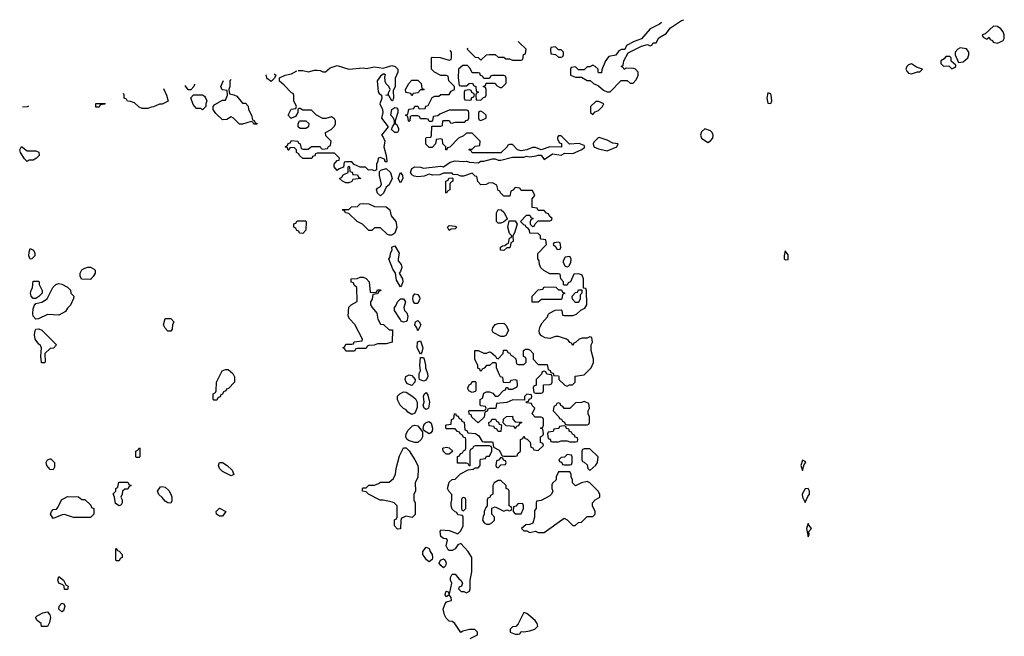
# Model space of a CAD drawing. Header units: inches. Extents: x 2601682 to 2755810, y 449311 to 584050.
# Tile 409 of 505: x 2672677 to 2679536, y 540800 to 545096. Entities that reach past the tile are written whole.
import ezdxf

# ---------------------------------------------------------------- set-up
doc = ezdxf.new("R2010")
doc.units = ezdxf.units.IN
doc.header["$MEASUREMENT"] = 0
doc.layers.add('C6574', color=7, linetype='Continuous')

msp = doc.modelspace()

# ---------------------------------------------------------------- linework, layer by layer
at = {"layer": 'C6574', "color": 2, "elevation": 10}
for points in [[(2677147.2, 545075), (2677134.9, 545065.1), (2677068.2, 545031.8), (2677010, 544962), (2676956.9, 544943.1), (2676904.7, 544915.3), (2676892, 544888), (2676870, 544888), (2676850, 544878), (2676831, 544849), (2676782, 544838), (2676758, 544810), (2676732.7, 544747.3), (2676730, 544726), (2676710, 544726), (2676706, 544730), (2676706, 544750), (2676686, 544770), (2676670, 544778), (2676650, 544766), (2676630, 544766), (2676610, 544746), (2676570, 544746), (2676550, 544766), (2676518, 544762), (2676514, 544750), (2676514, 544710), (2676550, 544694), (2676590, 544694), (2676630, 544672), (2676651.6, 544671.6), (2676674, 544650), (2676710, 544634), (2676743.6, 544603.6), (2676770, 544594), (2676790, 544594), (2676868.4, 544671.6), (2676910, 544672), (2676930, 544654), (2676950, 544654), (2676970, 544674), (2676978, 544690), (2676986, 544710), (2676986, 544730), (2676966, 544750), (2676954.6, 544754.6), (2676902, 544758), (2676888.4, 544748.4), (2676882, 544762), (2676868, 544770), (2676882, 544778), (2676886, 544810), (2676916.4, 544863.6), (2677009, 544911), (2677050, 544922), (2677070, 544914), (2677082, 544918), (2677090, 544934), (2677110, 544934), (2677128.7, 544970), (2677180.4, 544999.6), (2677210, 545038), (2677288, 545090), (2677302.7, 545095.5)], [(2675796.2, 544896.6), (2675794, 544890), (2675850, 544834), (2675871.6, 544831.6), (2675890, 544814), (2675928.7, 544851.3), (2675950, 544854), (2675990, 544854), (2676010, 544834), (2676050, 544834), (2676063.6, 544823.6), (2676090, 544822), (2676110, 544814), (2676170, 544814), (2676182, 544818), (2676187.3, 544852.7), (2676202, 544858), (2676206, 544890), (2676156.4, 544936.4), (2676150.3, 544943.3)], [(2675816.4, 540783.6), (2675866, 540810), (2675866, 540830), (2675847.3, 540847.3), (2675810, 540848), (2675763.6, 540836.4), (2675750, 540826), (2675709, 540890), (2675690, 540902.7), (2675670, 540905.1), (2675647.2, 540927.2), (2675636.3, 540950), (2675627.8, 540990), (2675638.6, 541021.4), (2675650, 541039.1), (2675686, 541050), (2675682, 541070), (2675670, 541088), (2675650, 541075.3), (2675641.2, 541090), (2675645.2, 541110), (2675650, 541114), (2675662, 541110), (2675670, 541094), (2675674.6, 541105.4), (2675688.7, 541170), (2675678, 541190), (2675678, 541210), (2675690, 541234), (2675710, 541234), (2675738, 541198), (2675751.3, 541190), (2675762, 541170), (2675754, 541150), (2675738, 541142), (2675734, 541130), (2675752.7, 541112.7), (2675771.6, 541111.6), (2675790, 541102), (2675810, 541114), (2675815.3, 541130), (2675815.3, 541190), (2675826, 541250), (2675828, 541350), (2675802, 541390), (2675750, 541446), (2675730, 541438), (2675710.8, 541409.2), (2675690, 541398), (2675670, 541398), (2675663.1, 541403.1), (2675648, 541430), (2675658, 541470), (2675650, 541478), (2675630, 541482), (2675610, 541495.3), (2675606.6, 541530), (2675610, 541542), (2675670, 541538), (2675730, 541514), (2675750, 541534), (2675766, 541570), (2675766, 541630), (2675762, 541642), (2675730, 541646), (2675722, 541662), (2675710, 541666), (2675690, 541686), (2675682, 541710), (2675682, 541730), (2675688.7, 541750), (2675688, 541788), (2675666, 541810), (2675658, 541830), (2675670, 541874), (2675690, 541892), (2675710, 541894), (2675747.3, 541932.7), (2675800.4, 541959.6), (2675836.4, 541963.6), (2675850, 541974), (2675870, 541974), (2675886, 541990), (2675886, 542030), (2675890, 542034), (2675922, 542038), (2675930, 542054), (2675950, 542054), (2675966, 542090), (2675966, 542110), (2675962, 542122), (2675950, 542126), (2675850, 542126), (2675838, 542122), (2675832, 542108), (2675818, 542102), (2675814, 542090), (2675812.7, 541987.3), (2675807.3, 541987.3), (2675802, 542002), (2675790, 542006), (2675727.3, 542007.3), (2675727.3, 542052.7), (2675742, 542058), (2675747.3, 542072.7), (2675762, 542078), (2675768, 542092), (2675782, 542098), (2675786, 542110), (2675786, 542170), (2675782, 542182), (2675770, 542186), (2675762, 542202), (2675746, 542210), (2675742, 542222), (2675727.3, 542227.3), (2675710, 542246), (2675650, 542246), (2675646, 542250), (2675646, 542270), (2675650, 542274), (2675682, 542278), (2675686, 542310), (2675702, 542318), (2675706, 542350), (2675712.7, 542352.7), (2675718, 542338), (2675732.7, 542332.7), (2675738, 542318), (2675752.7, 542312.7), (2675758, 542298), (2675772.7, 542292.7), (2675778, 542238), (2675792.7, 542232.7), (2675798, 542218), (2675852.7, 542212.7), (2675876.9, 542196.9), (2675898, 542158), (2675910, 542154), (2675970, 542154), (2675974, 542150), (2675978, 542118), (2676016.9, 542096.9), (2676038, 542058), (2676050, 542054), (2676130, 542054), (2676142, 542058), (2676147.3, 542072.7), (2676166, 542090), (2676166, 542170), (2676182, 542178), (2676190, 542194), (2676198, 542178), (2676212.7, 542172.7), (2676232.7, 542152.7), (2676238, 542118), (2676252.7, 542112.7), (2676258, 542098), (2676290, 542094), (2676326, 542130), (2676322, 542142), (2676306, 542150), (2676306, 542190), (2676322, 542198), (2676326, 542210), (2676322, 542242), (2676306, 542250), (2676322, 542258), (2676326, 542270), (2676326, 542310), (2676322, 542322), (2676310, 542326), (2676267.3, 542327.3), (2676248, 542350), (2676266, 542390), (2676247.3, 542407.3), (2676242, 542422), (2676210, 542426), (2676206, 542430), (2676206, 542434), (2676222, 542438), (2676227.3, 542452.7), (2676242, 542458), (2676246, 542470), (2676242, 542482), (2676210, 542486), (2676194, 542470), (2676194, 542446), (2676112.7, 542447.3), (2676070, 542428), (2675998, 542422), (2675994, 542390), (2675990, 542386), (2675950, 542386), (2675938, 542382), (2675932.7, 542367.3), (2675918, 542362), (2675912.7, 542327.3), (2675870, 542286), (2675827.3, 542327.3), (2675822, 542342), (2675807.3, 542347.3), (2675806, 542370), (2675810, 542374), (2675910, 542374), (2675922, 542378), (2675926, 542390), (2675922, 542402), (2675890, 542406), (2675886, 542410), (2675886, 542450), (2675902, 542458), (2675910, 542494), (2675930, 542502), (2675950, 542502), (2675972.7, 542492.7), (2675990, 542474), (2676010, 542474), (2676047.3, 542512.7), (2676062, 542518), (2676067.3, 542532.7), (2676072.7, 542532.7), (2676082, 542522), (2676110, 542522), (2676142, 542538), (2676146, 542550), (2676142, 542582), (2676130, 542586), (2676098, 542582), (2676090, 542566), (2676047.3, 542567.3), (2676042, 542602), (2676027.3, 542607.3), (2676020.4, 542620.4), (2675998, 542670), (2675998, 542698), (2675990, 542706), (2675970, 542706), (2675950, 542686), (2675930, 542686), (2675912.7, 542667.3), (2675898, 542662), (2675892.7, 542647.3), (2675887.3, 542647.3), (2675882, 542662), (2675868.4, 542668.4), (2675868, 542690), (2675848.4, 542728.4), (2675848.7, 542791.3), (2675871.6, 542791.6), (2675910, 542772), (2675930, 542772), (2675950, 542782), (2675959.6, 542779.6), (2675992.7, 542752.7), (2675998, 542738), (2676010, 542734), (2676046, 542770), (2676047.3, 542792.7), (2676070, 542794), (2676078, 542778), (2676092.7, 542772.7), (2676098, 542758), (2676112.7, 542752.7), (2676132.7, 542732.7), (2676138, 542698), (2676150, 542694), (2676190, 542694), (2676206, 542710), (2676206, 542730), (2676202, 542742), (2676186, 542750), (2676186, 542790), (2676200.4, 542799.6), (2676219.6, 542799.6), (2676232.7, 542792.7), (2676254, 542770), (2676254, 542730), (2676290, 542694), (2676352.7, 542692.7), (2676358, 542658), (2676372.7, 542652.7), (2676378, 542638), (2676392.7, 542632.7), (2676398, 542618), (2676430, 542614), (2676434, 542610), (2676434, 542590), (2676474, 542550), (2676490, 542542), (2676508.4, 542551.6), (2676527.3, 542552.7), (2676546, 542570), (2676547.3, 542612.7), (2676610, 542622), (2676658, 542670), (2676673.6, 542706.4), (2676674, 542730), (2676659, 542790), (2676658, 542830), (2676668, 542850), (2676662, 542882), (2676650, 542886), (2676630, 542878), (2676596.4, 542876.4), (2676574, 542870), (2676550, 542846), (2676538, 542842), (2676530, 542826), (2676522, 542842), (2676510, 542846), (2676500.4, 542860.4), (2676486, 542870), (2676430, 542888), (2676410, 542888), (2676370, 542874), (2676339, 542879), (2676312.7, 542892.7), (2676299, 542910), (2676296, 542930), (2676302, 542958), (2676316, 542984), (2676353.6, 543026.4), (2676358, 543042), (2676368.4, 543051.6), (2676408.4, 543071.6), (2676450, 543074), (2676454, 543070), (2676458, 543038), (2676470, 543034), (2676530, 543034), (2676556.4, 543043.6), (2676587.3, 543072.7), (2676614.6, 543085.4), (2676628, 543110), (2676626, 543210), (2676622, 543222), (2676606, 543226), (2676606, 543290), (2676595.3, 543315.3), (2676590, 543318), (2676570, 543326), (2676538, 543322), (2676514, 543270), (2676498, 543262), (2676490, 543246), (2676470, 543246), (2676466, 543250), (2676466, 543270), (2676446, 543290), (2676442, 543322), (2676430, 543326), (2676370, 543326), (2676328.4, 543348.4), (2676307.3, 543367.3), (2676298, 543390), (2676296.4, 543416.4), (2676286, 543430), (2676287.3, 543467.3), (2676346, 543530), (2676342, 543562), (2676310, 543566), (2676306, 543570), (2676306, 543590), (2676290, 543606), (2676230, 543608), (2676228, 543630), (2676220.4, 543640.4), (2676206, 543650), (2676202, 543662), (2676190, 543666), (2676166, 543690), (2676207.3, 543732.7), (2676230, 543734), (2676238, 543718), (2676254, 543710), (2676238, 543702), (2676234, 543690), (2676234, 543670), (2676250, 543654), (2676262, 543658), (2676267.3, 543672.7), (2676290, 543694), (2676370, 543694), (2676382, 543698), (2676386, 543710), (2676367.3, 543727.3), (2676362, 543742), (2676347.3, 543747.3), (2676330, 543766), (2676290, 543766), (2676282, 543782), (2676247.3, 543787.3), (2676247.3, 543847.3), (2676266, 543870), (2676250, 543906), (2676170, 543906), (2676162, 543922), (2676130, 543926), (2676112.7, 543907.3), (2676098, 543902), (2676092.7, 543867.3), (2676050, 543866), (2676026, 543890), (2676022, 543902), (2676010, 543906), (2676002, 543942), (2675970, 543958), (2675943.6, 543956.4), (2675927.3, 543947.3), (2675890, 543946), (2675868.4, 543968.4), (2675862, 544002), (2675850, 544006), (2675830, 544026), (2675770, 544006), (2675750, 544006), (2675730, 544014), (2675698, 544018), (2675690, 544026), (2675630, 544026), (2675604.7, 544015.3), (2675552.9, 544012.9), (2675530, 544019), (2675494, 544006), (2675450, 544001.2), (2675425.2, 544005.2), (2675410, 544015.3), (2675399, 544030), (2675410, 544058), (2675430, 544071), (2675470, 544067.3), (2675490, 544060.7), (2675610, 544076), (2675630, 544071.3), (2675677.2, 544102.8), (2675710, 544112), (2675770, 544106.7), (2675790, 544111), (2675810, 544104), (2675870, 544098.8), (2675890, 544110.8), (2675910.8, 544110.8), (2675970, 544126.8), (2675990, 544126.8), (2676010, 544118), (2676030, 544116), (2676110, 544137.3), (2676190, 544138), (2676210, 544144.7), (2676230, 544141), (2676274, 544146), (2676290, 544152), (2676310, 544152), (2676330, 544122), (2676390, 544161), (2676450, 544152), (2676474.6, 544165.4), (2676530, 544164), (2676588, 544190), (2676610, 544202), (2676615.3, 544210), (2676610, 544218), (2676573.6, 544233.6), (2676508, 544228), (2676450, 544286), (2676430, 544286), (2676423.6, 544276.4), (2676423.6, 544263.6), (2676438, 544238), (2676452.7, 544232.7), (2676451.6, 544208.4), (2676370, 544208.7), (2676310, 544188), (2676270, 544206), (2676250, 544206), (2676210, 544188), (2676170, 544182), (2676146, 544190), (2676110, 544226), (2676090, 544226), (2676078, 544222), (2676074, 544210), (2676028.7, 544168.7), (2675830, 544168.7), (2675822, 544182), (2675806, 544190), (2675810, 544194), (2675830, 544194), (2675850, 544214), (2675882, 544218), (2675886, 544250), (2675830, 544306), (2675790, 544306), (2675770, 544286), (2675734, 544270), (2675672.7, 544207.3), (2675658, 544202), (2675650, 544186), (2675646, 544190), (2675646, 544210), (2675626, 544230), (2675622, 544262), (2675610, 544266), (2675578, 544262), (2675574, 544230), (2675550, 544206), (2675530, 544206), (2675507.3, 544227.3), (2675506, 544270), (2675510, 544274), (2675542, 544278), (2675546, 544290), (2675547.3, 544352.7), (2675610, 544354), (2675622, 544358), (2675626, 544390), (2675630, 544394), (2675670, 544394), (2675678, 544378), (2675690, 544374), (2675710, 544382), (2675778, 544382), (2675787.3, 544392.7), (2675802, 544398), (2675806, 544410), (2675806, 544450), (2675802, 544462), (2675790, 544466), (2675670, 544466), (2675603.6, 544436.4), (2675590, 544426), (2675558, 544422), (2675554, 544390), (2675550, 544386), (2675530, 544386), (2675522, 544402), (2675510, 544406), (2675470, 544406), (2675462, 544422), (2675450, 544426), (2675410, 544426), (2675398, 544422), (2675394, 544390), (2675390, 544386), (2675386, 544390), (2675382, 544422), (2675366, 544430), (2675382, 544438), (2675387.3, 544472.7), (2675422, 544478), (2675430, 544494), (2675450, 544494), (2675458, 544478), (2675470, 544474), (2675502, 544478), (2675507.3, 544492.7), (2675522, 544498), (2675550, 544554), (2675570, 544562), (2675596.4, 544563.6), (2675610, 544574), (2675670, 544574), (2675682, 544598), (2675706, 544610), (2675706, 544630), (2675666, 544670), (2675662, 544702), (2675650, 544706), (2675610, 544706), (2675566, 544730), (2675546, 544750), (2675546, 544830), (2675550, 544834), (2675607.3, 544832.7), (2675670, 544814), (2675682, 544818), (2675686, 544830), (2675686, 544870), (2675675.4, 544880.6)], [(2674618.3, 544741), (2674650, 544741), (2674690, 544732), (2674730, 544744.7), (2674750, 544744.7), (2674770, 544742), (2674790, 544732), (2674807.3, 544732.7), (2674840.2, 544759.8), (2674890, 544776), (2674970, 544751.3), (2675070, 544761), (2675090, 544756), (2675150, 544767.7), (2675210, 544758), (2675270, 544776), (2675292, 544770), (2675312, 544750), (2675312, 544730), (2675292.7, 544687.3), (2675294, 544630), (2675279.6, 544600.4), (2675282, 544550), (2675274, 544530), (2675269.3, 544529.3)], [(2674430, 544666), (2674403.1, 544683.1), (2674398, 544690), (2674395.3, 544710), (2674396.5, 544711.7)], [(2674451, 544718.9), (2674462, 544710), (2674452.7, 544687.3), (2674430, 544666)], [(2675269.3, 544529.3), (2675248, 544568), (2675228, 544570), (2675246, 544574), (2675246, 544586), (2675258, 544610), (2675249, 544630), (2675230, 544649), (2675224, 544664), (2675220.9, 544699.1), (2675226, 544710), (2675216.4, 544716.4), (2675210, 544715.3), (2675190, 544702.7), (2675167, 544670), (2675173.7, 544593.7), (2675181.4, 544581.4), (2675198, 544570), (2675201, 544550), (2675186.8, 544510), (2675204, 544470), (2675207.3, 544450), (2675198.8, 544410), (2675244.7, 544350), (2675198, 544290), (2675210, 544278), (2675220.7, 544250), (2675214.8, 544210), (2675230.7, 544150), (2675236, 544110), (2675230, 544102), (2675222, 544110), (2675222, 544122), (2675190, 544135.3), (2675174, 544130), (2675172, 544110), (2675162, 544090), (2675162, 544050), (2675150, 544042), (2675130, 544048.7), (2675108, 544048), (2675087.3, 544067.3), (2675048.4, 544068.4), (2675007.3, 544087.3), (2674990, 544106), (2674950, 544106), (2674938, 544102), (2674932.7, 544067.3), (2674903.6, 544056.4), (2674890, 544046), (2674868, 544070), (2674868, 544090), (2674890, 544114), (2674902, 544118), (2674906, 544130), (2674870, 544166), (2674750, 544166), (2674738, 544162), (2674732.7, 544147.3), (2674718, 544142), (2674711.6, 544128.4), (2674648.7, 544128.7), (2674626, 544150), (2674622, 544162), (2674606, 544170), (2674606, 544190), (2674590, 544206), (2674558, 544202), (2674552.7, 544187.3), (2674547.3, 544187.3), (2674542, 544202), (2674526, 544210), (2674542, 544218), (2674547.3, 544232.7), (2674562, 544238), (2674570, 544254), (2674614, 544250), (2674618, 544238), (2674632, 544230), (2674638, 544198), (2674652.7, 544192.7), (2674687.3, 544192.7), (2674710, 544212), (2674770, 544212), (2674778, 544198), (2674790, 544194), (2674822, 544198), (2674828, 544212), (2674842, 544218), (2674848, 544250), (2674810, 544286), (2674808, 544310), (2674846, 544330), (2674870, 544354), (2674878, 544370), (2674878, 544390), (2674870, 544406), (2674850, 544418), (2674810, 544408), (2674790, 544408), (2674746, 544430), (2674710, 544466), (2674650, 544466), (2674630, 544478), (2674622, 544478), (2674614, 544470), (2674614, 544450), (2674598, 544422), (2674571.6, 544408.4), (2674566, 544410), (2674548, 544430), (2674568.4, 544471.6), (2674602, 544478), (2674606, 544490), (2674588, 544530), (2674587.3, 544567.3), (2674582, 544582), (2674570, 544586), (2674520.4, 544640.4), (2674487.3, 544667.3), (2674486, 544690), (2674526, 544710), (2674570, 544718), (2674607.5, 544739.6)], [(2673850, 544606), (2673830.6, 544637)], [(2673895.2, 544645.5), (2673895.3, 544644.7), (2673891, 544629), (2673870, 544606), (2673850, 544606)], [(2674230, 544514), (2674250, 544514), (2674270, 544494), (2674272, 544470), (2674292, 544430), (2674298, 544398), (2674310, 544394), (2674318, 544378), (2674332, 544372), (2674330, 544368), (2674308.4, 544368.4), (2674302, 544382), (2674290, 544386), (2674230, 544368), (2674208.4, 544368.4), (2674166, 544410), (2674150, 544418), (2674119.6, 544400.4), (2674090, 544398), (2674043.1, 544443.1), (2674026, 544470), (2674026, 544490), (2674036.4, 544503.6), (2674090, 544534), (2674110, 544534), (2674126, 544570), (2674122, 544602), (2674087.3, 544607.3), (2674078, 544630), (2674097, 544672.2)], [(2674149.7, 544679.1), (2674142, 544670), (2674142, 544630), (2674134, 544610), (2674138, 544578), (2674170, 544572), (2674190, 544562), (2674230, 544514)], [(2673530, 544478), (2673510, 544486), (2673476.4, 544516.4), (2673450, 544526), (2673427.3, 544527.3), (2673422, 544542), (2673406, 544550), (2673406, 544570), (2673401.4, 544580.3)], [(2673679.8, 544617.1), (2673701, 544570), (2673711.3, 544528.7), (2673670, 544506), (2673650, 544506), (2673610, 544488), (2673592.7, 544487.3), (2673570, 544478), (2673530, 544478)], [(2672738.9, 544492.8), (2672730, 544488.7), (2672696.2, 544487.2)]]:
    msp.add_lwpolyline(points, dxfattribs=at)
for points in [[(2679462, 545050), (2679402, 544998), (2679382, 544990), (2679390, 544974), (2679410, 544962), (2679418, 544962), (2679430, 544974), (2679438, 544958), (2679454, 544950), (2679458, 544938), (2679490, 544932), (2679510, 544942), (2679528.4, 544951.6), (2679536.4, 544963.6), (2679535.3, 544990), (2679528.7, 545010), (2679512.3, 545032.3), (2679490, 545049)], [(2676410, 544906), (2676378, 544902), (2676374, 544890), (2676378, 544858), (2676410, 544854), (2676430, 544834), (2676450, 544834), (2676462, 544838), (2676466, 544850), (2676466, 544870), (2676450, 544886), (2676430, 544886)], [(2679230, 544899), (2679212, 544890), (2679194, 544870), (2679194, 544850), (2679218, 544798), (2679250, 544801), (2679282, 544830), (2679288.7, 544850), (2679288.7, 544870), (2679272.9, 544892.9)], [(2679158, 544838), (2679130, 544838), (2679116.9, 544823.1), (2679094, 544810), (2679094, 544790), (2679112.7, 544772.7), (2679150, 544774), (2679170, 544754), (2679190, 544762), (2679198, 544770), (2679198, 544778), (2679167.3, 544807.3), (2679166, 544830)], [(2675796.4, 544776.4), (2675763.6, 544776.4), (2675734, 544750), (2675732, 544690), (2675738, 544638), (2675750, 544634), (2675790, 544634), (2675808.4, 544651.6), (2675832.7, 544652.7), (2675838, 544638), (2675854, 544630), (2675858, 544598), (2675874, 544590), (2675858, 544582), (2675854, 544570), (2675858, 544538), (2675890, 544534), (2675907.3, 544552.7), (2675922, 544558), (2675926, 544570), (2675926, 544610), (2675922, 544622), (2675906, 544630), (2675922, 544638), (2675927.3, 544652.7), (2675990, 544654), (2675998, 544638), (2676023.6, 544623.6), (2676036.4, 544623.6), (2676067.3, 544652.7), (2676067.3, 544687.3), (2676062, 544702), (2676050, 544706), (2675970, 544706), (2675958, 544702), (2675950, 544686), (2675910, 544686), (2675902, 544702), (2675887.3, 544707.3), (2675882, 544722), (2675870, 544726), (2675830, 544726), (2675816.4, 544756.4)], [(2678890, 544788.7), (2678870, 544782), (2678858, 544770), (2678851.3, 544750), (2678856.9, 544736.9), (2678870, 544722), (2678879.6, 544719.6), (2678890, 544718), (2678910, 544724.7), (2678932.7, 544732.7), (2678947.3, 544732.7), (2678966, 544750), (2678924.7, 544764.7)], [(2675410, 544566), (2675402, 544582), (2675368, 544588), (2675366, 544610), (2675388, 544650), (2675410, 544674), (2675450, 544674), (2675474, 544650), (2675478, 544618), (2675494, 544610), (2675490, 544606), (2675470, 544606), (2675450, 544586), (2675418, 544582)], [(2673950, 544468), (2673936.4, 544476.4), (2673910, 544478), (2673884.7, 544504.7), (2673868.7, 544551.3), (2673888, 544572), (2673950, 544572), (2673963.6, 544563.6), (2673971.6, 544551.6), (2673982, 544530), (2673974, 544510), (2673974, 544490)], [(2675810, 544606), (2675778, 544602), (2675774, 544590), (2675774, 544550), (2675778, 544538), (2675810, 544534), (2675822, 544538), (2675827.3, 544552.7), (2675842, 544558), (2675846, 544570), (2675842, 544582), (2675827.3, 544587.3), (2675822, 544602)], [(2677890, 544586), (2677882.8, 544550), (2677890, 544514), (2677910, 544512), (2677916, 544530), (2677913.2, 544570), (2677910, 544578)], [(2673230, 544486), (2673207.3, 544487.3), (2673207.3, 544512.7), (2673272.7, 544512.7), (2673270, 544506), (2673238, 544502)], [(2675310, 544308.7), (2675290, 544309.2), (2675268, 544330), (2675274, 544350), (2675289, 544370), (2675289, 544390), (2675282, 544410), (2675262.7, 544430), (2675269.6, 544470.4), (2675290, 544484.7), (2675302, 544482), (2675312, 544470), (2675311.6, 544448.4), (2675292, 544390), (2675292.7, 544372.7), (2675304.7, 544364.7), (2675316.9, 544336.9), (2675316.9, 544323.1)], [(2676710, 544526), (2676690, 544526), (2676654, 544490), (2676654, 544450), (2676670, 544434), (2676687.3, 544452.7), (2676710, 544462), (2676738, 544490), (2676746, 544510)], [(2675890, 544458), (2675883.6, 544456.4), (2675874, 544450), (2675874, 544410), (2675878, 544398), (2675890, 544394), (2675910, 544402), (2675926, 544410), (2675926, 544430), (2675906, 544450)], [(2674630, 544338), (2674618, 544350), (2674618, 544370), (2674626, 544390), (2674671.6, 544391.6), (2674691.6, 544371.6), (2674690, 544348), (2674670, 544338)], [(2677450, 544335.3), (2677426.8, 544313.2), (2677421, 544290), (2677426, 544270), (2677470, 544241), (2677490, 544251), (2677505.2, 544270), (2677509, 544290), (2677502, 544310), (2677490, 544322)], [(2672730, 544182), (2672790, 544182), (2672811.6, 544171.6), (2672812, 544150), (2672794, 544130), (2672770, 544118), (2672743.6, 544116.4), (2672730, 544108), (2672710, 544126), (2672682.7, 544170), (2672677.2, 544190), (2672690, 544211)], [(2676714.6, 544274.6), (2676706.4, 544273.6), (2676676.9, 544243.1), (2676671.3, 544230), (2676678, 544210), (2676710, 544194.8), (2676770, 544182), (2676838, 544210), (2676846, 544230), (2676810, 544235.3), (2676770, 544255.3)], [(2674950, 543958), (2674926, 543970), (2674906, 543990), (2674920.4, 543999.6), (2674930, 544014), (2674966, 544030), (2674966, 544070), (2674970, 544074), (2674974, 544070), (2674978, 544038), (2674992.7, 544032.7), (2674998, 544018), (2675030, 544014), (2675038, 543998), (2675054, 543990), (2674998, 543982), (2674990, 543968), (2674970, 543958)], [(2675190, 543868), (2675170, 543886), (2675162, 543910), (2675170, 543922), (2675190, 543934), (2675198, 543950), (2675184, 544010), (2675183.1, 544036.9), (2675193.2, 544046.8), (2675230, 544058.8), (2675260.4, 544030), (2675271, 543990), (2675250, 543945.2), (2675231, 543930), (2675212, 543888)], [(2675330, 543958), (2675314, 543990), (2675330, 544032), (2675344.7, 544010), (2675346, 543990)], [(2675650, 543888), (2675646, 543890), (2675646, 543970), (2675662, 543978), (2675667.3, 543992.7), (2675690, 543994), (2675694, 543990), (2675694, 543970), (2675678, 543962), (2675674, 543950), (2675674, 543910), (2675658, 543902)], [(2675250, 543594), (2675239, 543599), (2675190, 543646), (2675150, 543646), (2675130, 543626), (2675110, 543626), (2675066, 543670), (2675028.9, 543688.9), (2674970, 543746), (2674946, 543750), (2674942, 543762), (2674926, 543770), (2674930, 543774), (2674970, 543774), (2674988.4, 543791.6), (2675030, 543794), (2675048.4, 543811.6), (2675070, 543814), (2675110, 543812), (2675150, 543794), (2675230, 543792), (2675256, 543770), (2675264.7, 543730), (2675298.4, 543690), (2675303.7, 543650), (2675290, 543609.3), (2675270, 543595.1)], [(2676010, 543678), (2675998, 543690), (2675998, 543750), (2676010, 543774), (2676032, 543772), (2676050, 543754), (2676074, 543710), (2676074, 543706), (2676050, 543688), (2676030, 543678)], [(2674650, 543606), (2674627.3, 543607.3), (2674622, 543622), (2674607.3, 543627.3), (2674602, 543642), (2674586, 543650), (2674587.3, 543672.7), (2674602, 543678), (2674610, 543694), (2674670, 543694), (2674672, 543690), (2674671.3, 543630)], [(2675670, 543626), (2675658, 543650), (2675670, 543662), (2675710, 543658), (2675722, 543650), (2675710, 543638), (2675683.6, 543636.4)], [(2676050, 543488), (2676026, 543490), (2676026, 543510), (2676040.4, 543519.6), (2676058, 543522), (2676070, 543534), (2676082, 543538), (2676090, 543574), (2676102, 543578), (2676106, 543590), (2676090, 543606), (2676077.2, 543650), (2676086, 543694), (2676130, 543694), (2676142, 543670), (2676124.7, 543610), (2676112, 543590), (2676114, 543550), (2676098, 543542), (2676094, 543510), (2676090, 543506), (2676070, 543506)], [(2676430, 543546), (2676398, 543542), (2676394, 543530), (2676412.7, 543512.7), (2676418, 543498), (2676430, 543494), (2676442, 543498), (2676446, 543510), (2676442, 543542)], [(2672750, 543426.6), (2672742, 543450), (2672742.9, 543477.1), (2672750, 543502), (2672774, 543490), (2672782, 543470), (2672782, 543450), (2672762, 543430)], [(2675330, 543235.3), (2675302, 543282), (2675295.3, 543330), (2675277.2, 543357.2), (2675248, 543430), (2675257.2, 543442.8), (2675261.2, 543470), (2675272.7, 543490), (2675269.1, 543510.9), (2675290, 543520.7), (2675321.3, 543470), (2675312.7, 543430), (2675314.9, 543414.9), (2675334.4, 543390), (2675338.4, 543370), (2675330, 543342), (2675321, 543330), (2675344.9, 543290), (2675347.3, 543270), (2675337.3, 543242.7)], [(2678010, 543486), (2678002, 543450), (2678002.8, 543430), (2678010, 543422.8), (2678030, 543424.7), (2678030, 543458)], [(2676510, 543446), (2676478, 543442), (2676463.6, 543416.4), (2676463.6, 543403.6), (2676478, 543378), (2676490, 543374), (2676502, 543378), (2676516.4, 543403.6), (2676518, 543430)], [(2673170, 543286), (2673107.3, 543287.3), (2673098, 543310), (2673098, 543330), (2673110, 543352), (2673130, 543364.7), (2673151.1, 543371.1), (2673171.1, 543371.1), (2673196.9, 543356.9), (2673202, 543350), (2673202, 543330), (2673190, 543306)], [(2672770, 543152.3), (2672756.2, 543170), (2672751.8, 543190), (2672756.2, 543210), (2672767.3, 543230), (2672770, 543274), (2672810, 543274), (2672812, 543270), (2672812, 543250), (2672834, 543210), (2672834, 543190), (2672810, 543168), (2672790, 543154)], [(2672950, 543038), (2672870, 543042), (2672807.5, 543012.5), (2672790, 543009.4), (2672772, 543030), (2672768.5, 543048.5), (2672770, 543082), (2672778.9, 543101.1), (2672790, 543118), (2672832.5, 543127.5), (2672868, 543150), (2672908, 543230), (2672928.9, 543251.1), (2672950, 543258), (2672970, 543252), (2673010, 543232), (2673031.1, 543211.1), (2673034, 543190), (2673054, 543170), (2673052.7, 543152.7), (2673030, 543106), (2673010, 543086), (2672996.9, 543063.1)], [(2675150, 543194), (2675162, 543198), (2675170, 543214), (2675190, 543214), (2675194, 543210), (2675178, 543202), (2675170, 543186), (2675138, 543182), (2675131.6, 543148.4), (2675122, 543130), (2675122, 543110), (2675132, 543090), (2675164.7, 543050), (2675172, 543010), (2675190, 542974), (2675211.6, 542971.6), (2675250, 542934), (2675274, 542934), (2675272, 542850), (2675230, 542838), (2675170, 542838), (2675147.3, 542827.3), (2675110, 542826), (2675098, 542822), (2675090, 542806), (2675030, 542806), (2675018, 542802), (2675010, 542786), (2674950, 542786), (2674942, 542802), (2674928, 542810), (2674942, 542818), (2674950, 542834), (2674990, 542834), (2675002, 542838), (2675008.4, 542851.6), (2675062, 542858), (2675066, 542870), (2675012.5, 542972.5), (2674978, 543010), (2674966, 543030), (2674970, 543094), (2674986, 543110), (2675027.3, 543132.7), (2675026, 543230), (2675007.3, 543247.3), (2675002, 543262), (2674987.3, 543267.3), (2674986, 543290), (2675027.3, 543292.7), (2675050, 543302), (2675070, 543302), (2675090, 543292), (2675112, 543270), (2675118, 543198)], [(2675450, 543119), (2675430, 543119.3), (2675420.9, 543130), (2675415.1, 543150), (2675419.3, 543170), (2675430, 543186), (2675450, 543181), (2675461.4, 543161.4), (2675464, 543150)], [(2676450, 543146), (2676312.7, 543147.3), (2676290, 543128), (2676248, 543128), (2676248, 543170), (2676290, 543214), (2676322, 543218), (2676330, 543234), (2676412, 543232), (2676430, 543214), (2676452.7, 543212.7), (2676458, 543198), (2676474, 543190), (2676458, 543182), (2676454, 543150)], [(2676550, 543126), (2676528, 543148), (2676526, 543170), (2676550, 543194), (2676562, 543198), (2676570, 543214), (2676594, 543214), (2676594, 543190), (2676582, 543178), (2676582, 543150), (2676570, 543126)], [(2675350, 542989), (2675334.6, 542994.6), (2675328.7, 543010), (2675288, 543070), (2675288, 543090), (2675298, 543102), (2675309, 543130), (2675330, 543150.6), (2675350, 543150.4), (2675366, 543130), (2675353, 543090), (2675357.3, 543070), (2675373.1, 543053.1), (2675382, 543030), (2675377.1, 543002.9), (2675370, 542994)], [(2673710, 542926), (2673690, 542946), (2673678, 542970), (2673690, 543014), (2673730, 543014), (2673751.6, 542991.6), (2673742, 542970), (2673739.6, 542940.4), (2673730, 542926)], [(2675450, 542928.7), (2675444, 542950), (2675429.3, 542970), (2675435.3, 542990), (2675450, 543001), (2675461, 542990), (2675470.7, 542970)], [(2676030, 542888), (2675975.3, 542915.3), (2675968.7, 542930), (2675974, 542950), (2675990, 542971.3), (2676010, 542978), (2676050, 542982), (2676065.4, 542965.4), (2676082, 542930), (2676064.7, 542895.3), (2676050, 542888)], [(2672830, 542706), (2672828.7, 542710), (2672824, 542750), (2672829.2, 542810), (2672819, 542830), (2672810, 542835.1), (2672784, 542870), (2672781, 542899), (2672784.7, 542930), (2672790, 542939.1), (2672810, 542942), (2672832.3, 542932.3), (2672934, 542830), (2672911.6, 542808.4), (2672890, 542806), (2672852, 542770), (2672854, 542710), (2672850, 542706)], [(2675470, 542766), (2675446, 542810), (2675449.3, 542850.7), (2675470, 542858), (2675486, 542810), (2675479.6, 542780.4)], [(2675490, 542578), (2675462, 542590), (2675459, 542599), (2675459.3, 542630), (2675469.2, 542650), (2675463.7, 542690), (2675470, 542742), (2675490, 542742), (2675494.8, 542730), (2675504.7, 542690), (2675504.7, 542670), (2675518.8, 542630), (2675520.7, 542610), (2675510, 542584)], [(2674030, 542446), (2674026, 542450), (2674026, 542490), (2674042, 542498), (2674046, 542510), (2674048, 542570), (2674088, 542650), (2674110, 542658), (2674130, 542658), (2674162, 542630), (2674172.7, 542607.3), (2674174, 542570), (2674132.7, 542527.3), (2674118, 542522), (2674114, 542510), (2674098, 542502), (2674090, 542486), (2674078, 542482), (2674072.7, 542467.3), (2674058, 542462), (2674050, 542446)], [(2676330, 542646), (2676318, 542642), (2676312.7, 542627.3), (2676274, 542590), (2676274, 542550), (2676258, 542542), (2676254, 542530), (2676258, 542498), (2676270, 542494), (2676310, 542494), (2676322, 542498), (2676326, 542510), (2676327.3, 542552.7), (2676370, 542554), (2676382, 542558), (2676386, 542570), (2676386, 542610), (2676382, 542622), (2676350, 542626), (2676342, 542642)], [(2675410, 542546.6), (2675379.3, 542559.3), (2675368.7, 542570), (2675362, 542590), (2675368, 542610), (2675390, 542621), (2675410, 542616), (2675432, 542590), (2675430.8, 542570)], [(2675830, 542498), (2675806, 542510), (2675800.4, 542520.4), (2675798, 542530), (2675807.3, 542552.7), (2675822, 542558), (2675830, 542574), (2675850, 542574), (2675854, 542570), (2675854, 542510), (2675850, 542506)], [(2675410, 542346), (2675382, 542362), (2675370, 542378), (2675350, 542386), (2675328, 542410), (2675308.4, 542448.4), (2675310, 542474), (2675326, 542490), (2675350, 542502), (2675370, 542501), (2675410, 542476.3), (2675433.7, 542453.7), (2675445.5, 542430), (2675446, 542394), (2675438, 542370), (2675430, 542354)], [(2675510, 542379.3), (2675494, 542390), (2675488.7, 542410), (2675494, 542430), (2675490, 542474), (2675498, 542490), (2675510, 542498), (2675519.8, 542479.8), (2675531, 542431), (2675526, 542390)], [(2676610, 542435.3), (2676592, 542428), (2676550, 542426), (2676510, 542386), (2676470, 542386), (2676462, 542402), (2676447.3, 542407.3), (2676442, 542422), (2676430, 542426), (2676418, 542422), (2676412.7, 542407.3), (2676398, 542402), (2676394, 542370), (2676434, 542330), (2676438, 542318), (2676452.7, 542312.7), (2676458, 542298), (2676472.7, 542292.7), (2676478, 542278), (2676490, 542274), (2676630, 542274), (2676642, 542278), (2676646, 542290), (2676646, 542330), (2676638, 542350), (2676638, 542370), (2676646, 542390), (2676642, 542422)], [(2675530, 542209.4), (2675493.6, 542233.6), (2675487.3, 542247.3), (2675492.3, 542270), (2675499.6, 542280.4), (2675510, 542290.5), (2675530, 542296.3), (2675544.1, 542284.1), (2675554, 542250), (2675550.5, 542229.5), (2675542.5, 542217.5)], [(2676010, 542226), (2676002, 542242), (2675986, 542250), (2675982, 542262), (2675947.3, 542267.3), (2675946, 542290), (2675962, 542298), (2675967.3, 542312.7), (2675992.7, 542312.7), (2675998, 542298), (2676012.7, 542292.7), (2676018, 542278), (2676034, 542274), (2676030, 542226)], [(2676130, 542246), (2676122, 542262), (2676067.3, 542267.3), (2676046, 542286), (2676047.3, 542312.7), (2676068.4, 542331.6), (2676110, 542334), (2676112.7, 542312.7), (2676130, 542294), (2676172.7, 542292.7), (2676172.7, 542287.3), (2676158, 542282), (2676152.7, 542267.3), (2676138, 542262)], [(2675429.6, 542149.6), (2675384.7, 542164.7), (2675374, 542174), (2675368, 542190), (2675368.4, 542211.6), (2675383.1, 542236.9), (2675414, 542266), (2675430, 542272), (2675450, 542266), (2675483.6, 542223.6), (2675482.4, 542190), (2675474.4, 542170), (2675450, 542149.6)], [(2676470, 542266), (2676438, 542262), (2676432.7, 542247.3), (2676398, 542242), (2676392.7, 542227.3), (2676358, 542222), (2676354, 542210), (2676358, 542178), (2676372.7, 542172.7), (2676378, 542158), (2676390, 542154), (2676430, 542154), (2676450, 542162), (2676490, 542162), (2676510, 542154), (2676550, 542154), (2676562, 542158), (2676566, 542170), (2676562, 542182), (2676547.3, 542187.3), (2676542, 542202), (2676527.3, 542207.3), (2676522, 542222), (2676507.3, 542227.3), (2676502, 542242), (2676487.3, 542247.3), (2676482, 542262)], [(2673490, 542046), (2673486, 542050), (2673486, 542090), (2673502, 542098), (2673510, 542114), (2673514, 542110), (2673514, 542050), (2673510, 542046)], [(2675411.3, 541628.7), (2675370, 541638), (2675338, 541622), (2675332.7, 541607.3), (2675330, 541548), (2675310, 541546), (2675288, 541570), (2675288.4, 541611.6), (2675302, 541618), (2675306, 541630), (2675306, 541710), (2675286, 541730), (2675274.6, 541734.6), (2675210, 541748), (2675188.4, 541748.4), (2675106, 541790), (2675090, 541806), (2675066, 541810), (2675066, 541830), (2675070, 541834), (2675090, 541834), (2675110, 541854), (2675150, 541854), (2675176.4, 541863.6), (2675190, 541874), (2675250, 541874), (2675280.4, 541899.6), (2675295.3, 541930), (2675299, 541970), (2675323.1, 542056.9), (2675350, 542114), (2675370, 542112), (2675390, 542092), (2675431, 542030), (2675450.7, 541990.7), (2675454, 541970), (2675450.8, 541909.2), (2675432, 541870), (2675434, 541810), (2675422, 541790), (2675422, 541750), (2675432, 541730), (2675431.6, 541648.4)], [(2675670, 542068), (2675649.1, 542069.1), (2675628, 542090), (2675626, 542110), (2675630, 542114), (2675650, 542118), (2675670, 542112), (2675694, 542090)], [(2676650, 542106), (2676610, 542106), (2676598, 542102), (2676594, 542090), (2676594, 542030), (2676598, 542018), (2676610, 542014), (2676630, 541994), (2676634, 541970), (2676650, 541954), (2676690, 541992), (2676702, 542010), (2676708, 542050)], [(2672910, 541959), (2672890, 541960.9), (2672865.4, 541990), (2672861.3, 542010), (2672870, 542030.5), (2672890, 542037.3), (2672895.2, 542035.2), (2672918.8, 542010), (2672920.7, 541979.3)], [(2676030, 542046), (2676012.7, 542027.3), (2675998, 542022), (2675994, 541990), (2675998, 541978), (2676010, 541974), (2676030, 541994), (2676062, 541998), (2676066, 542010), (2676062, 542022), (2676047.3, 542027.3), (2676042, 542042)], [(2676490, 542066), (2676472.7, 542047.3), (2676450, 542046), (2676434, 542030), (2676438, 542018), (2676452.7, 542012.7), (2676458, 541998), (2676470, 541994), (2676510, 541994), (2676522, 541998), (2676526, 542010), (2676526, 542050), (2676522, 542062)], [(2678130, 542028), (2678118.8, 541990), (2678130, 541954), (2678142.7, 541997.3), (2678153.2, 542010), (2678150, 542018)], [(2674150, 541918), (2674088.9, 541948.9), (2674069.1, 541969.1), (2674062, 541990), (2674068.9, 542011.1), (2674090, 542011.3), (2674122, 541990), (2674156.9, 541956.9), (2674170, 541928)], [(2676510, 541946), (2676430, 541946), (2676414, 541910), (2676414, 541890), (2676390, 541866), (2676385.4, 541854.6), (2676384.7, 541830), (2676392, 541810), (2676382, 541790), (2676370, 541778), (2676310, 541746), (2676278, 541742), (2676274, 541730), (2676274, 541690), (2676264.7, 541675.3), (2676264.7, 541630), (2676251.6, 541588.4), (2676230, 541578), (2676203.6, 541576.4), (2676174, 541550), (2676190, 541534), (2676210, 541534), (2676230, 541522), (2676270, 541532), (2676290, 541522), (2676330, 541522), (2676470, 541622), (2676491.1, 541611.1), (2676530, 541572), (2676547.3, 541572.7), (2676570, 541592), (2676590, 541594), (2676630, 541634), (2676670, 541634), (2676686, 541650), (2676686, 541670), (2676668.4, 541708.4), (2676668, 541730), (2676686, 541750), (2676718, 541770), (2676718, 541790), (2676708, 541810), (2676650, 541868.7), (2676630, 541878), (2676590, 541868.7), (2676548.4, 541848.4), (2676528.4, 541868.4), (2676528, 541890), (2676518, 541910), (2676518, 541930)], [(2676030, 541886), (2676010, 541886), (2675982, 541870), (2675974, 541850), (2675974, 541790), (2675958, 541782), (2675952.7, 541767.3), (2675938, 541762), (2675934, 541750), (2675934, 541710), (2675923.6, 541696.4), (2675914, 541670), (2675914, 541650), (2675905.4, 541634.6), (2675902, 541610), (2675914, 541590), (2675930, 541582), (2675950, 541582), (2675966, 541590), (2675986, 541610), (2675986, 541630), (2675966, 541650), (2675967.3, 541692.7), (2675990, 541702), (2676050, 541672), (2676070, 541682), (2676090, 541674), (2676102, 541678), (2676106, 541690), (2676102, 541702), (2676086, 541710), (2676086, 541810), (2676082, 541822), (2676066, 541830), (2676066, 541850)], [(2673370, 541708), (2673344.7, 541724.7), (2673338, 541770), (2673328, 541792), (2673346, 541810), (2673346, 541830), (2673362, 541838), (2673367.3, 541872.7), (2673430, 541874), (2673438, 541858), (2673454, 541850), (2673438, 541842), (2673430, 541826), (2673410, 541826), (2673394, 541810), (2673392, 541790), (2673382, 541770), (2673391.1, 541751.1), (2673391.1, 541728.9), (2673383.6, 541716.4)], [(2673730, 541728), (2673710, 541728.7), (2673690, 541742), (2673670, 541768), (2673647.3, 541787.3), (2673638, 541810), (2673658, 541842), (2673670, 541844.7), (2673690, 541838), (2673716.8, 541816.8), (2673730.7, 541790.7), (2673736, 541770), (2673736, 541744)], [(2678170, 541828.7), (2678150, 541828), (2678127.3, 541790), (2678131, 541770), (2678150, 541732), (2678166.6, 541773.4), (2678179.3, 541790), (2678179.3, 541810)], [(2673110, 541754), (2673130, 541754), (2673172.7, 541712.7), (2673178, 541698), (2673194, 541690), (2673194, 541650), (2673170, 541628), (2673051.6, 541628.4), (2672990, 541648), (2672972.7, 541647.3), (2672910, 541621.2), (2672892.3, 541650), (2672898, 541670), (2672910, 541684), (2672934.6, 541685.4), (2672943.1, 541696.9), (2672968.4, 541751.6), (2673010, 541774), (2673087.3, 541772.7)], [(2675770, 541766), (2675758, 541762), (2675754, 541750), (2675754, 541690), (2675758, 541678), (2675770, 541674), (2675786, 541690), (2675786, 541750), (2675782, 541762)], [(2674070, 541638), (2674048, 541650), (2674046, 541670), (2674068.4, 541691.6), (2674114, 541670), (2674090, 541638)], [(2676150, 541726), (2676132.7, 541707.3), (2676118, 541702), (2676114, 541670), (2676130, 541654), (2676170, 541654), (2676186, 541690), (2676186, 541710), (2676182, 541722)], [(2678170, 541586), (2678158, 541550), (2678170, 541494), (2678178, 541510), (2678175.3, 541530), (2678193.2, 541550), (2678174, 541574)], [(2673350, 541326), (2673346, 541330), (2673346, 541410), (2673350, 541414), (2673358, 541398), (2673370, 541394), (2673392, 541370), (2673391.6, 541348.4), (2673378, 541342), (2673370, 541326)], [(2675530, 541319.3), (2675512, 541332), (2675486, 541370), (2675486, 541390), (2675510, 541422), (2675530, 541412), (2675537.6, 541390), (2675551.8, 541370), (2675554, 541350), (2675550, 541335.3)], [(2675630, 541277.2), (2675610, 541294), (2675599.3, 541310), (2675609.3, 541330), (2675630, 541340.7), (2675640.7, 541330), (2675647.7, 541310), (2675642.8, 541290)], [(2672990, 541126), (2672986, 541150), (2672978, 541158), (2672950, 541169.2), (2672942, 541190), (2672950, 541216), (2672982, 541190), (2672998, 541158), (2673014, 541150), (2673010, 541126)], [(2672970, 540969.4), (2672949.6, 540990), (2672953.2, 541010), (2672970.9, 541030.9), (2672985.4, 541025.4), (2672992, 541010), (2672981.4, 540978.6)], [(2672828.7, 540868.7), (2672826, 540890), (2672798, 540910), (2672788, 540930), (2672798, 540942), (2672837.5, 540962.5), (2672870.7, 540970), (2672887.7, 540950), (2672892, 540930), (2672884, 540896), (2672870, 540869)], [(2676190, 540966), (2676150, 540886), (2676132.7, 540867.3), (2676110, 540866), (2676094, 540850), (2676094, 540830), (2676130, 540814), (2676150, 540814), (2676162, 540818), (2676170, 540834), (2676190, 540832), (2676230, 540838), (2676266, 540850), (2676286, 540870), (2676282, 540890), (2676268.7, 540910), (2676210, 540958)]]:
    msp.add_lwpolyline(points, close=True, dxfattribs=at)

doc.saveas('drawing.dxf')
